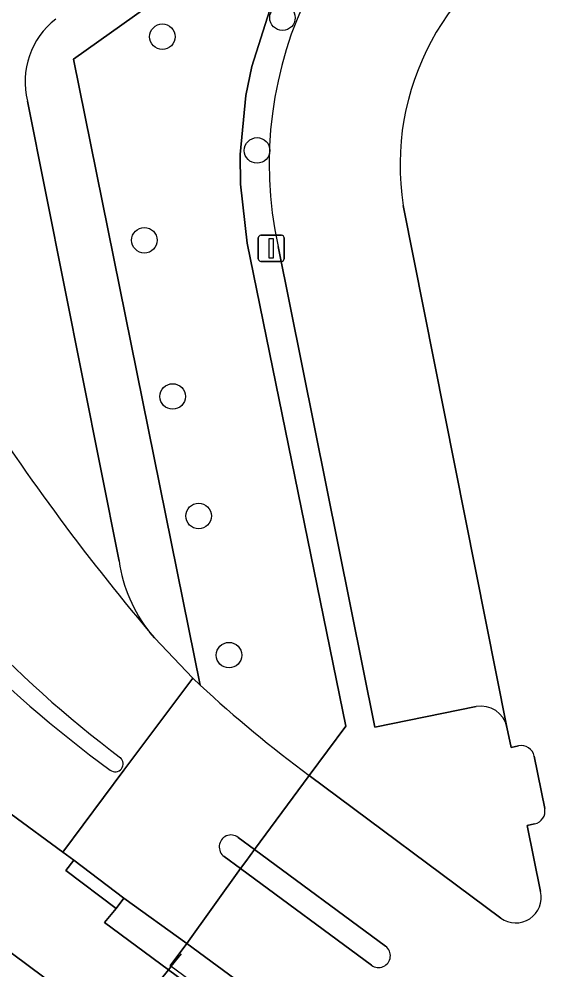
# Model space of a CAD drawing. Extents: x 158086 to 159499, y 382904 to 383981.
# Drawn here: x 158966.3 to 158986.45, y 383804.7 to 383841.12 of the extents above; entities that cross this region are included whole.
import ezdxf

# ---------------------------------------------------------------- set-up
doc = ezdxf.new("R2010")
doc.units = 0
for name, color, linetype in [('IMGEO_Boom', 7, 'Continuous'), ('IMGEO_Fietspad_gesloten', 7, 'Continuous'), ('IMGEO_Groenvoorziening', 7, 'Continuous'), ('IMGEO_Haag', 7, 'Continuous'), ('IMGEO_Hek', 7, 'Continuous'), ('IMGEO_Lichtmast', 7, 'Continuous'), ('IMGEO_Loofbos', 7, 'Continuous'), ('IMGEO_Parkeervlak_gesloten', 7, 'Continuous'), ('IMGEO_Rijbaan_lokaal_gesloten', 7, 'Continuous'), ('IMGEO_Rijbaan_lokaal_open', 7, 'Continuous'), ('IMGEO_Verkeerseiland_open', 7, 'Continuous'), ('IMGEO_Voetpad_gesloten', 7, 'Continuous'), ('IMGEO_Voetpad_open', 7, 'Continuous')]:
    doc.layers.add(name, color=color, linetype=linetype)

msp = doc.modelspace()

# ---------------------------------------------------------------- linework, layer by layer
at = {"layer": 'IMGEO_Boom'}
for centre in [(158976.394, 383841.171), (158971.792, 383840.445), (158975.421, 383836.089), (158971.104, 383832.648), (158972.186, 383826.667), (158973.181, 383822.089), (158974.346, 383816.759)]:
    msp.add_circle(centre, 0.489, dxfattribs=at)
at = {"layer": 'IMGEO_Fietspad_gesloten'}
msp.add_lwpolyline([(158970.133, 383820.357), (158966.623, 383837.979)], dxfattribs=at)
for centre, radius, start, end in [((158969.553, 383838.726), 3.023, 127.5751, 194.3018), ((159038.813, 383874.588), 88.322, 212.49282, 220.15577), ((158975.85, 383821.208), 5.78, 188.4664, 218.2197)]:
    msp.add_arc(centre, radius, start, end, dxfattribs=at)
at = {"layer": 'IMGEO_Groenvoorziening'}
for points in [[(159233.539, 383948.712), (159174.445, 383935.086), (159165.144, 383932.801), (159155.8, 383930.026), (159146.815, 383926.345), (159086.854, 383898.232), (159044.918, 383878.813), (158984.395, 383850.28), (158983.606, 383849.868), (158981.393, 383848.514), (158980.52, 383847.863), (158979.676, 383847.101), (158978.161, 383845.408), (158976.898, 383843.519), (158975.912, 383841.472), (158975.224, 383839.307), (158974.995, 383838.193), (158974.775, 383835.931), (158974.785, 383834.795), (158975.044, 383832.537), (158978.817, 383814.034), (158977.42, 383812.15), (158984.755, 383806.69)], [(158983.815, 383814.786), (158979.931, 383814.001), (158976.223, 383832.412)], [(158985.442, 383813.285), (158985.155, 383813.222), (158984.996, 383814.004)], [(158986.441, 383810.884), (158986.037, 383812.895)], [(158986.279, 383807.702), (158985.769, 383810.237), (158986.055, 383810.298)], [(159014.98, 383773.429), (159007.962, 383779.777), (159000, 383785.641), (158972.724, 383805.711), (158972.097, 383804.858), (158972.132, 383804.833), (158972.03, 383804.707), (158995.374, 383787.462), (159000, 383783.909), (159003.102, 383781.527), (159041.409, 383750), (159072.084, 383724.754)]]:
    msp.add_lwpolyline(points, dxfattribs=at)
for points in [[(158939.746, 383824.862), (158936.967, 383823.851), (158937.17, 383822.342), (158940.614, 383822.443), (158947.134, 383818.61), (158948.276, 383818.34), (158953.338, 383813.999), (158963.172, 383805.081), (158969.011, 383800.922), (158969.37, 383801.422), (158970.094, 383802.316), (158968.55, 383803.454), (158963.481, 383807.218)], [(158970.318, 383807.45), (158970.016, 383807.052), (158969.575, 383806.521), (158972.03, 383804.707), (158972.132, 383804.833), (158972.097, 383804.858), (158972.724, 383805.711)]]:
    msp.add_lwpolyline(points, close=True, dxfattribs=at)
for centre, radius, start, end in [((158990.831, 383835.574), 14.946, 114.6968, 192.2142), ((158984.003, 383813.788), 1.016, 12.2842, 100.6946), ((158985.546, 383812.795), 0.501, 11.4698, 102.0436), ((158985.954, 383810.785), 0.497, 281.7032, 11.5508), ((158985.331, 383807.476), 0.974, 233.7558, 13.4159)]:
    msp.add_arc(centre, radius, start, end, dxfattribs=at)
at = {"layer": 'IMGEO_Haag'}
msp.add_lwpolyline([(158972.724, 383805.711), (158970.318, 383807.45), (158970.016, 383807.052), (158969.575, 383806.521), (158972.03, 383804.707), (158972.132, 383804.833), (158972.097, 383804.858)], close=True, dxfattribs=at)
msp.add_lwpolyline([(159000, 383785.641), (158972.724, 383805.711), (158972.097, 383804.858), (158972.132, 383804.833), (158972.03, 383804.707), (158995.374, 383787.462), (159000, 383783.909), (159003.102, 383781.527), (159041.409, 383750), (159072.084, 383724.754)], dxfattribs=at)
at = {"layer": 'IMGEO_Hek'}
for points in [[(158981.393, 383848.514), (158980.52, 383847.863), (158979.676, 383847.101), (158978.161, 383845.408), (158976.898, 383843.519), (158975.912, 383841.472), (158975.224, 383839.307), (158974.995, 383838.193), (158974.775, 383835.931), (158974.785, 383834.795), (158975.044, 383832.537), (158978.817, 383814.034), (158977.42, 383812.15)], [(158972.132, 383804.833), (158972.097, 383804.858), (158972.724, 383805.711)], [(158972.132, 383804.833), (158972.528, 383805.323)], [(158972.03, 383804.707), (158972.132, 383804.833)], [(159087.276, 383715.072), (159077.418, 383720.905), (159072.654, 383724.663), (159000, 383784.331), (158972.132, 383804.833)], [(158970.094, 383802.316), (158972.03, 383804.707)]]:
    msp.add_lwpolyline(points, dxfattribs=at)
at = {"layer": 'IMGEO_Lichtmast'}
for p, q in [((158975.566, 383832.841), (158976.356, 383832.841)), ((158976.356, 383832.841), (158975.566, 383832.841)), ((158975.466, 383831.941), (158975.466, 383832.741)), ((158975.466, 383832.741), (158975.466, 383831.941)), ((158976.456, 383832.741), (158976.456, 383831.941)), ((158976.456, 383831.941), (158976.456, 383832.741)), ((158976.356, 383831.841), (158975.566, 383831.841)), ((158975.566, 383831.841), (158976.356, 383831.841))]:
    msp.add_line(p, q, dxfattribs=at)
msp.add_lwpolyline([(158975.886, 383832.716), (158976.036, 383832.716), (158976.036, 383831.966), (158975.886, 383831.966), (158975.886, 383832.716)], dxfattribs=at)
for centre, start, end in [((158975.566, 383832.741), 90, 180), ((158975.566, 383832.741), 90, 180), ((158976.356, 383832.741), 0, 90), ((158976.356, 383832.741), 360, 90), ((158975.566, 383831.941), 180, 270), ((158975.566, 383831.941), 180, 270), ((158976.356, 383831.941), 270, 0), ((158976.356, 383831.941), 270, 0)]:
    msp.add_arc(centre, 0.1, start, end, dxfattribs=at)
at = {"layer": 'IMGEO_Loofbos'}
msp.add_lwpolyline([(158977.42, 383812.15), (158978.817, 383814.034), (158975.044, 383832.537), (158974.785, 383834.795), (158974.775, 383835.931), (158974.995, 383838.193), (158975.224, 383839.307), (158975.912, 383841.472), (158976.898, 383843.519), (158978.161, 383845.408), (158979.676, 383847.101), (158980.52, 383847.863), (158981.393, 383848.514), (158981.131, 383848.353), (158976.85, 383845.609), (158968.382, 383839.587), (158973.243, 383815.605)], dxfattribs=at)
msp.add_arc((159008.284, 383853.716), 51.772, 227.4033, 233.4051, dxfattribs=at)
at = {"layer": 'IMGEO_Parkeervlak_gesloten'}
for points in [[(158984.996, 383814.004), (158981.017, 383833.974)], [(158976.223, 383832.412), (158979.931, 383814.001), (158983.815, 383814.786)]]:
    msp.add_lwpolyline(points, dxfattribs=at)
for centre, radius, start, end in [((158990.831, 383835.574), 14.946, 114.6968, 192.2142), ((158990.923, 383835.522), 10.026, 114.6201, 188.8835), ((158984.003, 383813.788), 1.016, 12.2842, 100.6946)]:
    msp.add_arc(centre, radius, start, end, dxfattribs=at)
at = {"layer": 'IMGEO_Rijbaan_lokaal_gesloten'}
for points in [[(158981.017, 383833.974), (158984.996, 383814.004), (158985.155, 383813.222), (158985.442, 383813.285)], [(158958.851, 383823.524), (158953.838, 383830.525), (158949.633, 383828.674), (158951.108, 383826.785), (158951.613, 383826.159), (158959.518, 383815.789), (158959.347, 383815.595), (158966.002, 383810.673), (158967.976, 383809.216), (158970.311, 383812.35), (158972.965, 383815.872), (158971.485, 383817.418), (158971.309, 383817.632)], [(158986.037, 383812.895), (158986.441, 383810.884)], [(158984.755, 383806.69), (158977.42, 383812.15), (158975.325, 383809.314), (158980.344, 383805.608)], [(158986.055, 383810.298), (158985.769, 383810.237), (158986.279, 383807.702)], [(158979.807, 383804.884), (158974.791, 383808.584), (158972.724, 383805.711), (159000, 383785.641), (159007.962, 383779.777)]]:
    msp.add_lwpolyline(points, dxfattribs=at)
for centre, radius, start, end in [((158990.923, 383835.522), 10.026, 114.6201, 188.8835), ((159038.813, 383874.588), 88.322, 212.49282, 220.15577), ((158996.685, 383848.184), 44.18, 213.1012, 233.1465), ((158998.209, 383851.14), 48.08, 215.0556, 233.7678), ((158985.546, 383812.795), 0.501, 11.4698, 102.0436), ((158969.951, 383812.596), 0.335, 325.6242, 45.1041), ((158969.983, 383812.608), 0.316, 232.5818, 320.5022), ((158985.954, 383810.785), 0.497, 281.7032, 11.5508), ((158985.331, 383807.476), 0.974, 233.7558, 13.4159), ((158980.077, 383805.245), 0.451, 233.1691, 53.7014)]:
    msp.add_arc(centre, radius, start, end, dxfattribs=at)
at = {"layer": 'IMGEO_Rijbaan_lokaal_open'}
for points in [[(158973.243, 383815.605), (158972.965, 383815.872), (158970.311, 383812.35), (158967.976, 383809.216), (158968.398, 383808.907), (158970.318, 383807.45), (158972.724, 383805.711), (158974.791, 383808.584), (158974.162, 383809.048)], [(158974.697, 383809.778), (158975.325, 383809.314), (158977.42, 383812.15)]]:
    msp.add_lwpolyline(points, dxfattribs=at)
for centre, radius, start, end in [((159008.284, 383853.716), 51.772, 227.4033, 233.4051), ((158974.423, 383809.418), 0.453, 52.7713, 234.7551)]:
    msp.add_arc(centre, radius, start, end, dxfattribs=at)
at = {"layer": 'IMGEO_Verkeerseiland_open'}
for points in [[(158974.162, 383809.048), (158974.791, 383808.584), (158974.988, 383808.858), (158975.325, 383809.314), (158974.697, 383809.778)], [(158980.344, 383805.608), (158975.325, 383809.314), (158974.988, 383808.858), (158974.791, 383808.584), (158979.807, 383804.884)]]:
    msp.add_lwpolyline(points, dxfattribs=at)
for centre, radius, start, end in [((158996.685, 383848.184), 44.18, 213.1012, 233.1465), ((158998.209, 383851.14), 48.08, 215.0556, 233.7678), ((158969.951, 383812.596), 0.335, 325.6242, 45.1041), ((158969.983, 383812.608), 0.316, 232.5818, 320.5022), ((158974.423, 383809.418), 0.453, 52.7713, 234.7551), ((158980.077, 383805.245), 0.451, 233.1691, 53.7014)]:
    msp.add_arc(centre, radius, start, end, dxfattribs=at)
at = {"layer": 'IMGEO_Voetpad_gesloten'}
msp.add_lwpolyline([(158970.094, 383802.316), (158972.03, 383804.707), (158969.575, 383806.521), (158970.016, 383807.052), (158968.096, 383808.509), (158968.398, 383808.907), (158967.976, 383809.216), (158966.002, 383810.673), (158963.481, 383807.218), (158968.55, 383803.454)], close=True, dxfattribs=at)
msp.add_lwpolyline([(159072.084, 383724.754), (159041.409, 383750), (159003.102, 383781.527), (159000, 383783.909), (158995.374, 383787.462), (158972.03, 383804.707), (158970.094, 383802.316), (158993.653, 383784.956), (159000, 383780.098), (159001.257, 383779.136), (159036.644, 383750), (159042.981, 383744.783), (159070.084, 383722.467)], dxfattribs=at)
at = {"layer": 'IMGEO_Voetpad_open'}
for points in [[(158971.309, 383817.632), (158971.485, 383817.418), (158972.965, 383815.872), (158973.243, 383815.605), (158968.382, 383839.587), (158976.85, 383845.609)], [(158966.623, 383837.979), (158970.133, 383820.357)]]:
    msp.add_lwpolyline(points, dxfattribs=at)
msp.add_lwpolyline([(158968.398, 383808.907), (158968.096, 383808.509), (158970.016, 383807.052), (158970.318, 383807.45)], close=True, dxfattribs=at)
for centre, radius, start, end in [((158969.553, 383838.726), 3.023, 127.5751, 194.3018), ((158975.85, 383821.208), 5.78, 188.4664, 218.2197)]:
    msp.add_arc(centre, radius, start, end, dxfattribs=at)

doc.saveas('drawing.dxf')
